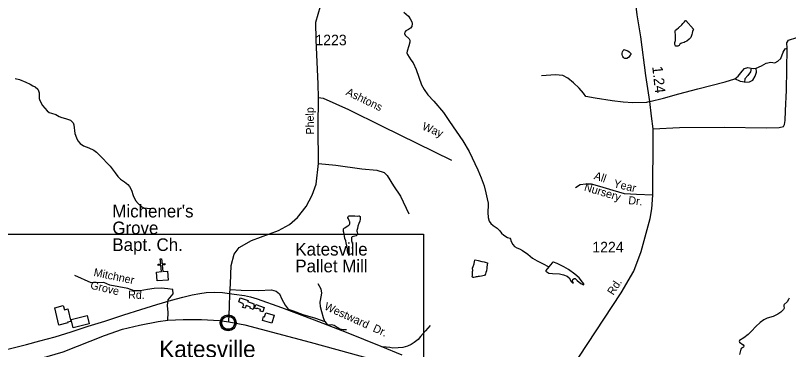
# Model space of a CAD drawing. Extents: x 2126262 to 2293712, y 749403 to 919119.
# Drawn here: x 2184846 to 2194027, y 851513 to 855481 of the extents above; entities that cross this region are included whole.
import ezdxf

# ---------------------------------------------------------------- set-up
doc = ezdxf.new("R2010")
doc.units = 0
for name, color, linetype in [('Exist Civil Demographics Community CELL', 7, 'Continuous'), ('Exist Civil Demographics Community Label', 7, 'Continuous'), ('Exist Cultural Church CELL', 7, 'Continuous'), ('Exist Cultural Church Label', 7, 'Continuous'), ('Exist Cultural Warehouse Building Footprint', 7, 'Continuous'), ('Exist Cultural Warehouse Building Label', 7, 'Continuous'), ('Exist Hydrographic Creek Single Shore', 7, 'Continuous'), ('Exist Hydrographic Misc Water Feature', 7, 'Continuous'), ('Exist Railroad Mainline', 7, 'Continuous'), ('Exist Railroad Siding', 7, 'Continuous'), ('Exist Road Non-System Type 51', 7, 'Continuous'), ('Exist Road Non-System Type 51 Label', 7, 'Continuous'), ('Exist Road Primary NC Attributed', 7, 'Continuous'), ('Exist Road Secondary Mileage Hundredths English Label', 7, 'Continuous'), ('Exist Road Secondary Type 51 Attributed', 7, 'Continuous'), ('Exist Road Secondary Type 51 Label', 7, 'Continuous'), ('Exist Road Secondary Type 51 Number Label', 7, 'Continuous'), ('Map Preparation Inset Cut Line', 7, 'Continuous')]:
    doc.layers.add(name, color=color, linetype=linetype)

msp = doc.modelspace()

# ---------------------------------------------------------------- linework, layer by layer
at = {"layer": 'Exist Civil Demographics Community CELL'}
msp.add_lwpolyline([(2187294.6, 851842.1), (2187295.6, 851847.7), (2187297.4, 851854.3), (2187300.3, 851861.5), (2187303.3, 851867.2), (2187306.6, 851873), (2187310.3, 851878.1), (2187314.3, 851882.5), (2187318.9, 851887.1), (2187324.4, 851891.7), (2187329.9, 851895.3), (2187334.7, 851898.2), (2187339.8, 851900.6), (2187345.3, 851902.9), (2187350.9, 851904.8), (2187355.2, 851905.9), (2187360.1, 851906.6), (2187364.2, 851907.4), (2187370.6, 851907.6), (2187375, 851907.5), (2187380.7, 851907.3), (2187385.6, 851906.5), (2187390.5, 851905.5), (2187395.5, 851904.1), (2187400.6, 851902.2), (2187407.3, 851899.3), (2187413.6, 851895.8), (2187418.6, 851892.2), (2187423.8, 851888.2), (2187427.1, 851885.1), (2187431.2, 851880.7), (2187435.1, 851876), (2187438.2, 851871.4), (2187441.3, 851866.4), (2187443.7, 851861.2), (2187445.8, 851856.2), (2187447.3, 851851.2), (2187448.6, 851846.6), (2187449.7, 851840.6), (2187450.3, 851835.9), (2187450.6, 851829.9), (2187450.4, 851824.1), (2187449.8, 851818.4), (2187448.9, 851812.9), (2187447.3, 851806.8), (2187445.4, 851800.9), (2187443.1, 851795.9), (2187439.9, 851789.9), (2187436.6, 851784.5), (2187433.2, 851779.8), (2187429, 851775.1), (2187423.7, 851770.1), (2187418.7, 851766), (2187413.7, 851762.6), (2187409.3, 851760.1), (2187402.5, 851756.8), (2187395.4, 851754.1), (2187389.4, 851752.7), (2187382.8, 851751.3), (2187378.4, 851750.9), (2187373.9, 851750.6), (2187368.3, 851750.6), (2187364, 851751), (2187358.4, 851751.8), (2187352.5, 851753.1), (2187347.9, 851754.4), (2187342.7, 851756.3), (2187338.1, 851758.2), (2187334.2, 851760.5), (2187327.4, 851764.5), (2187321.8, 851768.8), (2187316.9, 851773.3), (2187312.5, 851778.2), (2187309.3, 851782.1), (2187306.3, 851786.3), (2187302.2, 851793.4), (2187300.5, 851797), (2187298.8, 851801), (2187296.2, 851809.2), (2187294.6, 851816.2), (2187294, 851821.4), (2187293.6, 851827.7), (2187293.6, 851832.4), (2187294.1, 851838.9)], close=True, dxfattribs=at)
for centre, radius in [((2187372.3, 851829.7), 94.3), ((2187372, 851830), 76.7)]:
    msp.add_circle(centre, radius, dxfattribs=at)
at = {"layer": 'Exist Cultural Church CELL'}
msp.add_lwpolyline([(2186522.1, 852433.2), (2186578.8, 852438.1), (2186572.4, 852514), (2186540.5, 852511.3), (2186539.1, 852527.2), (2186571, 852529.9), (2186565.9, 852589.8), (2186581.9, 852591.2), (2186587, 852531.3), (2186618.9, 852534), (2186620.2, 852518.1), (2186588.3, 852515.4), (2186594.8, 852439.5), (2186652.2, 852444.3), (2186661.3, 852338.2), (2186531.1, 852327.1)], close=True, dxfattribs=at)
at = {"layer": 'Exist Cultural Warehouse Building Footprint'}
for points in [[(2187670.3, 851988.6), (2187632.3, 852002.1), (2187638.3, 852017.8), (2187586.1, 852035.9), (2187573.1, 852003.9), (2187544.4, 852012.9), (2187556.9, 852045.2), (2187549.8, 852048.8), (2187553.4, 852056), (2187497.7, 852079.3), (2187515.7, 852126), (2187609, 852093.7), (2187603.6, 852082.9), (2187675.3, 852056), (2187671.7, 852045.2), (2187686.1, 852039.8)], [(2185312.5, 852009), (2185414.7, 852034.3), (2185427, 851985.6), (2185468.5, 851995.9), (2185505.2, 851847.1), (2185464.5, 851837.1), (2185466.5, 851829.1), (2185363.2, 851803.6)], [(2187801.1, 852011.1), (2187783.3, 851959.8), (2187750.7, 851968), (2187757.3, 851987.2), (2187711.2, 852003.9), (2187711.7, 851997.6), (2187686.1, 852004.7), (2187700.6, 852046)], [(2185506.5, 851870.1), (2185697.2, 851917.8), (2185722.5, 851816.6), (2185531.7, 851769.1)], [(2187916.8, 851921.6), (2187890.1, 851826.5), (2187778.1, 851858.1), (2187791.1, 851904.5), (2187804.6, 851900.7), (2187818.3, 851949.4)]]:
    msp.add_lwpolyline(points, close=True, dxfattribs=at)
at = {"layer": 'Exist Hydrographic Creek Single Shore'}
for points in [[(2189457.9, 855519.7), (2189512.1, 855474.1), (2189534.9, 855440.4), (2189552.3, 855404.6), (2189557.7, 855383.9), (2189552.3, 855350.8), (2189539.3, 855328), (2189515.4, 855313.9)], [(2189515.4, 855313.9), (2189481.7, 855296.5), (2189469.8, 855281.3), (2189466.5, 855267.2), (2189475.2, 855245.4), (2189521.9, 855204.2), (2189528.4, 855186.8), (2189528.4, 855164), (2189518.7, 855119.4), (2189495.9, 855056.4), (2189494.8, 855035.8), (2189503.5, 855017.3), (2189542.5, 854955.4), (2189567.5, 854916.3), (2189602.9, 854838.8), (2189668, 854658.5), (2189698.4, 854599.9), (2189744, 854537.9), (2189814.6, 854463.5), (2189929.7, 854328.8), (2190001.3, 854221.3), (2190159.2, 853991.8), (2190234.1, 853865.8), (2190335.1, 853645.2), (2190378.5, 853550.4), (2190412.1, 853458.1), (2190433.9, 853374.4), (2190449.1, 853301.7), (2190458.8, 853251.7), (2190459.9, 853230.5), (2190457.7, 853140.3), (2190459.9, 853081.7), (2190470.8, 853038.2), (2190492.5, 853007.8), (2190518.5, 852987.2), (2190566.3, 852954.6), (2190597.8, 852920.9), (2190618.4, 852894.8), (2190644.5, 852871), (2190689.4, 852841.9), (2190716.6, 852834.3), (2190726.3, 852824.6), (2190733.9, 852797.4), (2190751.3, 852761.6), (2190774.1, 852737.7), (2190801.2, 852719.2), (2190831.6, 852708.3), (2190867.5, 852687.7), (2190929.4, 852646.4), (2190984.7, 852599.7), (2191041.2, 852568.2), (2191105.2, 852533.4), (2191181.2, 852495.4)], [(2184843.1, 854730.3), (2184896.3, 854719.4), (2184967.9, 854686.9), (2185020, 854663), (2185053.7, 854646.7), (2185078.7, 854631.5), (2185110.8, 854604.8), (2185121.7, 854585.3), (2185128.2, 854562.5), (2185127.1, 854495.1), (2185134.7, 854469.1), (2185168.3, 854410.4), (2185222.6, 854347.4), (2185245.4, 854330), (2185274.7, 854321.3), (2185325.8, 854305), (2185365.9, 854281.1), (2185397.4, 854269.2), (2185439.7, 854256.1), (2185501.2, 854236.2), (2185517.5, 854223.1), (2185530.5, 854204.7), (2185538.1, 854180.8), (2185552.2, 854079.7), (2185570.7, 854025.4), (2185588, 853992.8), (2185615.2, 853961.3), (2185655.4, 853933.1), (2185716.2, 853910.3), (2185775.5, 853880.4), (2185810.3, 853856.5), (2185884.1, 853782.6), (2185935.1, 853727.2), (2185972, 853689.2), (2186028.5, 853609.9), (2186062.1, 853566.5), (2186094.7, 853537.1), (2186142.5, 853503.5), (2186179.4, 853473.6), (2186202.2, 853447.5), (2186225, 853407.3), (2186245.6, 853341.1), (2186273.8, 853281.3), (2186302.1, 853247.6), (2186347.7, 853208.5), (2186371.6, 853195.5), (2186411.7, 853192.3), (2186487.7, 853186.8)], [(2194034.5, 852121.1), (2194025.8, 852108.1), (2194008.5, 852080.9), (2193974.8, 852049.4), (2193970.5, 852040.7), (2193970.5, 852028.8), (2193973.7, 852006), (2193966.1, 851986.4), (2193936.8, 851954.9), (2193898.8, 851931), (2193845.6, 851903.9), (2193774, 851884.3), (2193732.7, 851864.7), (2193690.4, 851834.3), (2193637.2, 851784.4), (2193586.2, 851729), (2193545.6, 851690.5), (2193496.7, 851651.4), (2193444.6, 851619.9), (2193440.2, 851610.1), (2193444.6, 851601.4), (2193489.1, 851569.9), (2193494.5, 851556.9), (2193490.2, 851541.7), (2193468.5, 851529.7), (2193458.7, 851515.6), (2193442.4, 851453.7)]]:
    msp.add_lwpolyline(points, dxfattribs=at)
at = {"layer": 'Exist Hydrographic Misc Water Feature'}
for points in [[(2192758.1, 855370.9), (2192772, 855386.9), (2192789.9, 855405), (2192801.8, 855419.1), (2192805.9, 855421.2), (2192898.3, 855319.8), (2192894.4, 855309.8), (2192886.4, 855289.7), (2192880.7, 855271.7), (2192878.9, 855255.7), (2192871.1, 855231.6), (2192865.1, 855217.6), (2192859, 855209.6), (2192847.3, 855199.4), (2192817.3, 855177.3), (2192797.5, 855167.2), (2192787.6, 855161.1), (2192753.6, 855150.8), (2192747.6, 855148.8), (2192735.7, 855138.7), (2192725.9, 855122.7), (2192713.8, 855116.6), (2192701.7, 855114.6), (2192693.7, 855114.5), (2192685.7, 855116.4), (2192683.9, 855120.4), (2192677.7, 855136.3), (2192677.5, 855160.3), (2192683.2, 855184.3), (2192683, 855222.4), (2192682.8, 855254.3), (2192680.8, 855280.3), (2192680.6, 855292.3), (2192682.6, 855304.3), (2192700.5, 855318.5), (2192718.3, 855332.6), (2192758.1, 855370.9)], [(2192050.9, 855016.1), (2192050.4, 855034.1), (2192054.5, 855048.1), (2192058.4, 855058.1), (2192062.3, 855066.2), (2192070.3, 855072.2), (2192074.2, 855076.2), (2192082.2, 855074.3), (2192118.3, 855060.5), (2192134.5, 855050.6), (2192142.5, 855042.7), (2192152.6, 855030.8), (2192152.8, 855018.8), (2192146.8, 855008.7), (2192136.8, 854996.6), (2192125.1, 854982.6), (2192107, 854970.5), (2192091, 854968.4), (2192081, 854968.2), (2192073, 854974.2), (2192065, 854982.1), (2192058.9, 854992.1), (2192054.8, 855002.1), (2192050.9, 855016.1)], [(2188904.1, 852911), (2188906.4, 852885), (2188904.3, 852877), (2188896.3, 852869), (2188890.6, 852862.9), (2188874.6, 852858.8), (2188862.5, 852856.7), (2188846.5, 852850.6), (2188838.5, 852844.6), (2188836.9, 852830.5), (2188836.9, 852816.6), (2188838.7, 852802.6), (2188843, 852780.6), (2188847.3, 852758.7), (2188849.4, 852738.7), (2188845.5, 852718.7), (2188847.5, 852696.7), (2188847.7, 852658.6), (2188842, 852648.6), (2188834, 852644.6), (2188820.1, 852642.5), (2188808, 852644.4), (2188798.1, 852650.3), (2188793.8, 852664.3), (2188789.7, 852684.3), (2188787.5, 852708.3), (2188773.1, 852780.2), (2188768.8, 852804.1), (2188758.7, 852830), (2188752.6, 852860), (2188750.3, 852882), (2188744.4, 852901.9), (2188742.1, 852915.9), (2188740.1, 852927.9), (2188742.1, 852937.9), (2188742.1, 852945.9), (2188749.7, 852955.9), (2188755.9, 852960), (2188773.7, 852970.1), (2188791.6, 852982.2), (2188805.5, 852990.3), (2188811.4, 852998.4), (2188815.5, 853006.4), (2188815.5, 853010.4), (2188815.3, 853030.4), (2188813.3, 853034.4), (2188809.4, 853046.3), (2188805.1, 853054.3), (2188801, 853066.2), (2188795, 853078.2), (2188795, 853086.2), (2188797.1, 853090.2), (2188800.8, 853096.2), (2188810.8, 853100.3), (2188860.9, 853102.7), (2188876.9, 853098.8), (2188908.8, 853097), (2188922.8, 853101.1), (2188928.7, 853101.1), (2188938.8, 853093.2), (2188939, 853083.3), (2188939, 853061.2), (2188935.3, 853037.2), (2188923.6, 853009.1), (2188913.6, 852977), (2188907.8, 852951.1), (2188902.1, 852925), (2188900, 852911), (2188904.1, 852911)], [(2190276.7, 852452.6), (2190274.7, 852478.6), (2190280.6, 852498.6), (2190292.3, 852528.7), (2190298.1, 852558.7), (2190302, 852572.7), (2190304, 852576.7), (2190340.1, 852569), (2190384, 852557.3), (2190414.1, 852553.5), (2190434.2, 852547.7), (2190452.3, 852543.8), (2190448.4, 852515.7), (2190442.6, 852495.7), (2190442.6, 852477.7), (2190438.7, 852445.8), (2190433, 852427.7), (2190429.1, 852413.7), (2190425.2, 852401.6), (2190423.4, 852397.6), (2190413.3, 852391.6), (2190397.3, 852387.4), (2190379.3, 852383.3), (2190357.3, 852381.2), (2190341.3, 852381.1), (2190329.2, 852377), (2190317.3, 852374.9), (2190305.5, 852370.8), (2190287.6, 852366.7), (2190279.6, 852366.6), (2190275.5, 852370.6), (2190271.2, 852382.5), (2190273.3, 852392.6), (2190273.3, 852406.6), (2190275.1, 852430.6), (2190275.1, 852438.6), (2190276.7, 852452.6)]]:
    msp.add_lwpolyline(points, dxfattribs=at)
msp.add_lwpolyline([(2191181.2, 852495.4), (2191146, 852451.4), (2191146, 852443.8), (2191154.7, 852437.3), (2191179.7, 852421), (2191222, 852414.5), (2191305.6, 852410.2), (2191353.4, 852400.4), (2191397.9, 852384.1), (2191420.7, 852363.4), (2191444.6, 852320), (2191463.1, 852304.8), (2191471.7, 852304.8), (2191470.7, 852310.2), (2191462, 852325.4), (2191466.3, 852342.8), (2191479.3, 852355.8), (2191491.3, 852355.8), (2191517.3, 852333), (2191559.7, 852298.3), (2191590.1, 852282), (2191595.5, 852285.2), (2191594.4, 852293.9), (2191580.3, 852314.6), (2191540.1, 852364.5), (2191486.9, 852409.1), (2191414.2, 852462.3), (2191358.8, 852494.9), (2191279.6, 852535.1), (2191237.2, 852550.3), (2191226.4, 852550.3), (2191218.8, 852542.7)], close=True, dxfattribs=at)
at = {"layer": 'Exist Railroad Mainline'}
msp.add_lwpolyline([(2184755.4, 851515.6), (2184977.4, 851573), (2185137, 851616.1), (2185316.6, 851665.2), (2185506.2, 851722.5), (2185709.6, 851789.6), (2185907.2, 851850.9), (2186132.5, 851924.3), (2186334, 851987.5), (2186523.6, 852046.8), (2186701, 852099.9), (2186834.7, 852134.7), (2186944.5, 852161.4), (2187036.5, 852179.9), (2187112.3, 852190.6), (2187208.3, 852193.2), (2187306.3, 852191.7), (2187442.2, 852170.5), (2187564.3, 852155.4), (2187638.3, 852139.9), (2187718.4, 852116.4), (2188004.8, 852012.3), (2188391.7, 851864.7), (2188772.4, 851717.3), (2189186.2, 851551.7), (2189434.4, 851449.7)], dxfattribs=at)
at = {"layer": 'Exist Railroad Siding'}
msp.add_lwpolyline([(2189769.4, 851799.6), (2189715.9, 851735.3), (2189656.3, 851667), (2189628.6, 851632.8), (2189582.8, 851594.5), (2189547, 851574.2), (2189501.2, 851554), (2189445.2, 851535.6), (2189389.3, 851533.3), (2189327.3, 851530.8), (2189293.2, 851536.7), (2189205.2, 851544.1)], dxfattribs=at)
at = {"layer": 'Exist Road Non-System Type 51'}
for points in [[(2194009.8, 855092.9), (2194007.7, 855156.1), (2194027.2, 855188.2), (2194123.5, 855220.4), (2194279.2, 855274.5), (2194346.2, 855281.4), (2194462, 855264.7), (2194535.9, 855254.9), (2194628, 855257.7), (2194722.8, 855250.7), (2194781.4, 855231.2), (2194863.7, 855192.1), (2194902.7, 855169.8), (2194946, 855165.6), (2195022.7, 855172.6), (2195109.9, 855185.8), (2195200.6, 855190)], [(2192417.7, 854135.1), (2192733.4, 854148.2), (2193266.3, 854153.8), (2193761.6, 854145.3), (2193915, 854150.9), (2193965.2, 854162.1), (2193979.2, 854184.4), (2193987.5, 854231.9), (2193990.3, 854349.2), (2194001.5, 854592.1), (2194007, 854838.8), (2194009.8, 855092.9)], [(2193643.6, 854854.6), (2193705.7, 854883.2), (2193760.1, 854915.3), (2193814.5, 854926.5), (2193863.3, 854919.5), (2193901, 854936.3), (2193934.4, 854969.8), (2193963.7, 855043.8), (2193984.7, 855082.8), (2194009.8, 855092.9)], [(2193388, 854729.3), (2193428.8, 854759.7), (2193477.6, 854818.3), (2193504.1, 854849), (2193544.6, 854863), (2193582.2, 854853.2)], [(2193505.5, 854687.1), (2193562.7, 854691.2), (2193601.8, 854712.2), (2193629.7, 854758.3), (2193645, 854808.5), (2193643.6, 854854.6)], [(2193582.2, 854853.2), (2193573.9, 854812.7), (2193543.2, 854768), (2193506.9, 854728.9), (2193505.5, 854687.1)], [(2193582.2, 854853.2), (2193615.7, 854850.4), (2193643.6, 854854.6)], [(2192378, 854456.9), (2192338.2, 854445), (2192176.4, 854443.6), (2192063.4, 854452), (2191933.7, 854468.7), (2191728.7, 854498.1), (2191619.2, 854519.7), (2191591.3, 854556), (2191541.1, 854618.8), (2191474.1, 854678.9), (2191407.2, 854734.7), (2191347.5, 854766.4), (2191259.6, 854777.5), (2191093.7, 854762.2)], [(2192378, 854456.9), (2192540.8, 854497), (2192722.2, 854551.5), (2192950.4, 854609.7), (2193272.6, 854693.5), (2193388, 854729.3)], [(2193505.5, 854687.1), (2193455.3, 854696.8), (2193388, 854729.3)], [(2188445.4, 854504.5), (2188501.4, 854499.4), (2188799.9, 854362.6), (2189201.6, 854167.2), (2190026, 853760.9)], [(2188444.7, 853720.6), (2188649.2, 853703.7), (2188958.9, 853659), (2189137.4, 853642.2), (2189223.9, 853614.3), (2189260.2, 853580.8), (2189335.5, 853458), (2189419.2, 853335.1), (2189519.6, 853122.9)], [(2192416.4, 853344.9), (2192222.5, 853352.5), (2192080.3, 853363.6), (2191943.6, 853399.9), (2191787.3, 853450.2), (2191687.3, 853476.7), (2191620.3, 853475.3), (2191550.6, 853469.7), (2191494.8, 853434.8)], [(2186656, 851860.9), (2186658, 851952.7), (2186651.1, 852036.5), (2186659.4, 852103.5), (2186719.4, 852173.3), (2186713.8, 852224.9), (2186655.2, 852233.3), (2186577.1, 852240.3), (2186492, 852236.1), (2186412.5, 852226.3), (2186328.2, 852210.3), (2186257, 852211.7), (2186180.3, 852238.2), (2186072.9, 852256.3), (2185968.3, 852275.9), (2185897.6, 852308), (2185744.2, 852306.6), (2185550.3, 852391.8)], [(2188520.9, 851846.9), (2188504.2, 851888.8), (2188484.6, 851960), (2188467.9, 852020), (2188466.5, 852077.2), (2188479.1, 852156.8), (2188484.6, 852187.5), (2188477.7, 852230.8), (2188442.8, 852292.2)], [(2187395, 852227.5), (2187527.1, 852218.9), (2187732.1, 852214.8), (2187886.9, 852220.3), (2187941.3, 852207.8), (2187980.4, 852172.9), (2188011.1, 852111.4), (2188050.1, 852041.6), (2188084.3, 851993.5), (2188145.7, 851972.5), (2188260.1, 851930.7), (2188409.3, 851884.6), (2188520.9, 851846.9)], [(2188520.9, 851846.9), (2188547.4, 851812), (2188571.1, 851807.8), (2188600.4, 851812), (2188631.1, 851800.8), (2188667.4, 851777.1), (2188697.9, 851756.6), (2188737, 851751.1), (2188776, 851752.4)]]:
    msp.add_lwpolyline(points, dxfattribs=at)
at = {"layer": 'Exist Road Primary NC Attributed'}
for points in [[(2183290.2, 851019.5), (2183453.1, 851043.2), (2183694.4, 851094.8), (2184133.8, 851198.1), (2184476.9, 851262.3), (2184912.1, 851357.3), (2185222.8, 851431.6), (2185412.5, 851484.7), (2185903.5, 851680.1), (2186118.3, 851752.7), (2186319.8, 851803.7), (2186541.6, 851846.9), (2186656, 851860.9), (2186836.6, 851870), (2187054.2, 851871.4), (2187268.3, 851856.7), (2187379.9, 851840)], [(2187379.9, 851840), (2187571, 851807.8), (2188345.9, 851601.9), (2189251.1, 851352), (2189618.7, 851234.1), (2190316.8, 850973.7), (2190697.6, 850843.9), (2191090.2, 850702.2)]]:
    msp.add_lwpolyline(points, dxfattribs=at)
at = {"layer": 'Exist Road Secondary Type 51 Attributed'}
for points in [[(2191142.7, 850791.1), (2191195.1, 850880.2), (2191538.3, 851421.9), (2192039.7, 852184.8), (2192188.3, 852443.8), (2192276.2, 852678.3), (2192384.3, 853068.5), (2192403.8, 853183), (2192416.4, 853344.9), (2192417, 853453.1), (2192419.1, 853956.4), (2192417.7, 854135.1), (2192401, 854284.5), (2192378, 854456.9), (2192331.6, 854766.5), (2192274.4, 855228.5), (2192229.8, 855488.2), (2192199.8, 855717.9), (2192194.2, 855956.6), (2192239.6, 856413.8), (2192257, 856577.8), (2192276.5, 856776.1), (2192292.6, 856860.5)], [(2187393.7, 852178.1), (2187398.5, 852293.8), (2187408.3, 852510.2), (2187443.9, 852646.3), (2187503.8, 852724.5), (2187647.5, 852808.3), (2187969, 852927.6), (2188100.1, 852997.4), (2188195, 853081.2), (2188300.3, 853213.1), (2188370, 853345.8), (2188417.5, 853478.4), (2188444.7, 853720.6), (2188439.8, 854154.1), (2188445.4, 854504.5), (2188441.9, 854662.9), (2188417.5, 855192.7), (2188414.7, 855399.4), (2188468.4, 855589.9)], [(2187379.9, 851840), (2187389.5, 852019.5), (2187393.7, 852178.1)]]:
    msp.add_lwpolyline(points, dxfattribs=at)
at = {"layer": 'Map Preparation Inset Cut Line'}
msp.add_lwpolyline([(2133630.5, 852884.6), (2189691.2, 852884.6), (2189691.2, 811054.9), (2164878.1, 811054.9), (2133665.4, 826054.8)], close=True, dxfattribs=at)

# ---------------------------------------------------------------- texts
at = {"layer": 'Exist Civil Demographics Community Label'}
msp.add_text('Katesville', height=200, dxfattribs=at).set_placement((2186553.6, 851418.7))
at = {"layer": 'Exist Cultural Church Label'}
for s, p in [("Michener's", (2185997.3, 853081.7)), ('Grove', (2185997.3, 852882.5)), ('Bapt. Ch.', (2185997.3, 852683.3))]:
    msp.add_text(s, height=150, dxfattribs=at).set_placement(p)
at = {"layer": 'Exist Cultural Warehouse Building Label'}
for s, p in [('Katesville', (2188170, 852629)), ('Pallet Mill', (2188170, 852429.7))]:
    msp.add_text(s, height=150, dxfattribs=at).set_placement(p)
at = {"layer": 'Exist Road Non-System Type 51 Label'}
for s, rotation, p in [('Ashtons', 334.11102, (2188762.8, 854541)), ('Way', 337.19708, (2189667.2, 854129.1)), ('All', 341.21848, (2191708.7, 853539.2)), ('Nursery', 343.26879, (2191592.7, 853402.2)), ('Year', 346.57301, (2191942.5, 853443)), ('Dr.', 353.76795, (2192120.2, 853241.2)), ('Mitchner', 348.18509, (2185769.4, 852387.9)), ('Grove', 346.45102, (2185728.8, 852236.9)), ('Rd.', 358.13223, (2186183.3, 852119.3)), ('Westward', 335.63017, (2188505.2, 851992.5)), ('Dr.', 335.63017, (2189082.1, 851731.6))]:
    msp.add_text(s, height=95, rotation=rotation, dxfattribs=at).set_placement(p)
at = {"layer": 'Exist Road Secondary Mileage Hundredths English Label'}
msp.add_text('1.24', height=125, rotation=276.21826, dxfattribs=at).set_placement((2192407.3, 854873.4))
at = {"layer": 'Exist Road Secondary Type 51 Label'}
for s, rotation, p in [('Phelp', 90.93561, (2188391.9, 854066.9)), ('Rd.', 56.90146, (2191945.4, 852150.8))]:
    msp.add_text(s, height=95, rotation=rotation, dxfattribs=at).set_placement(p)
at = {"layer": 'Exist Road Secondary Type 51 Number Label'}
for s, p in [('1223', (2188407.8, 855126.9)), ('1224', (2191696.5, 852667.1))]:
    msp.add_text(s, height=125, dxfattribs=at).set_placement(p)

doc.saveas('drawing.dxf')
